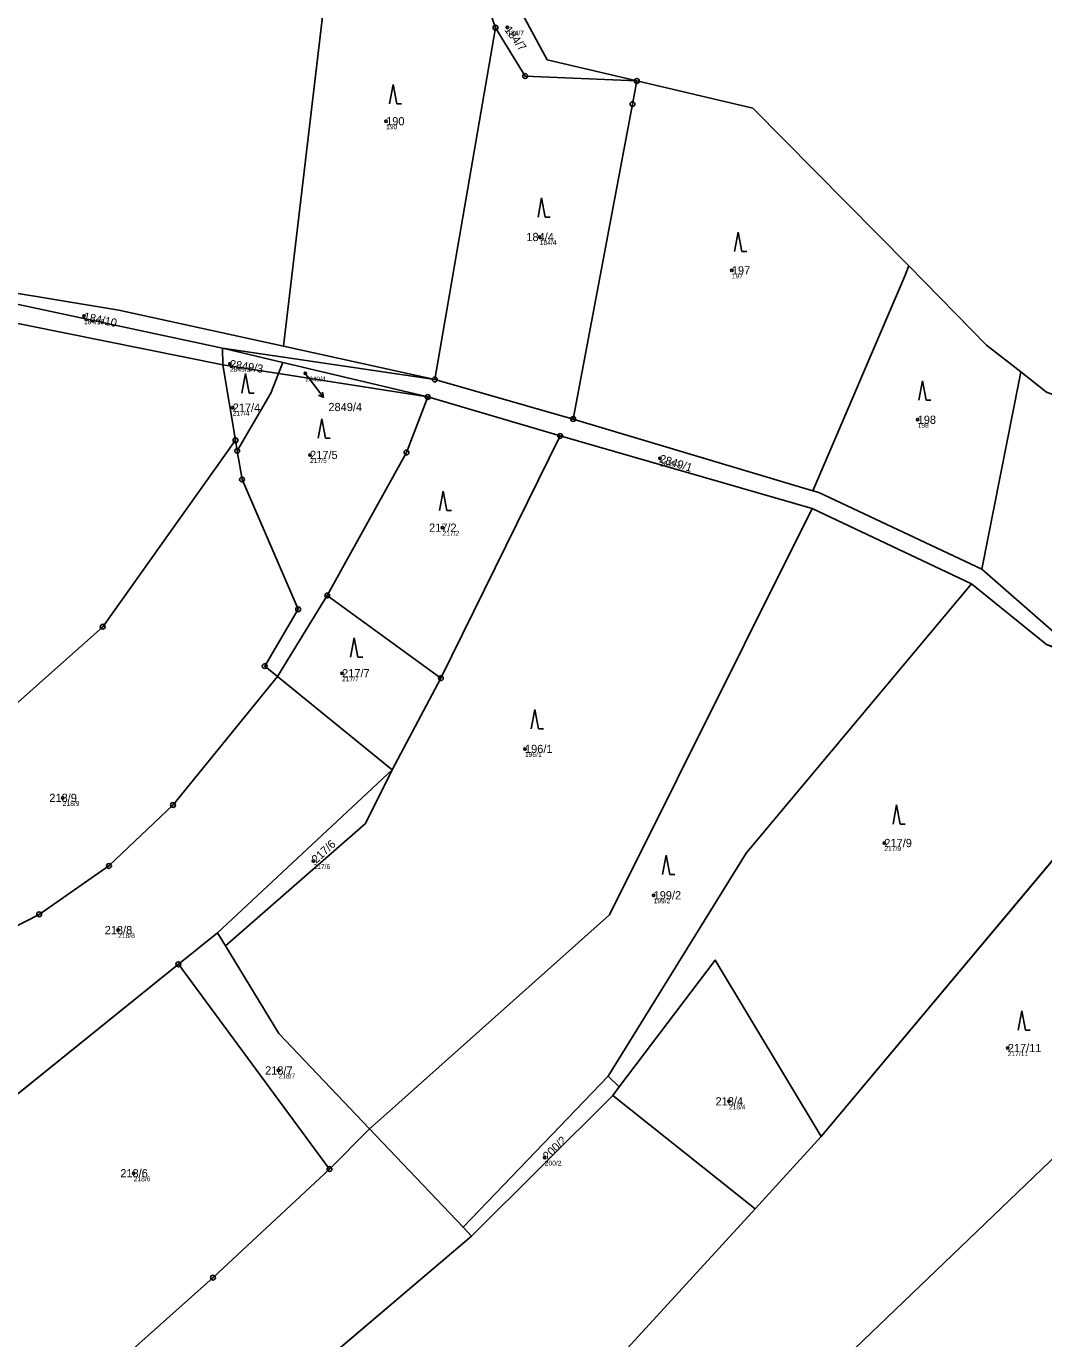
# Model space of a CAD drawing. Extents: x -761891 to -756141, y -1178507 to -1171885.
# Drawn here: x -759830.5 to -759620.2, y -1172636.2 to -1172364.8 of the extents above; entities that cross this region are included whole.
import ezdxf

# ---------------------------------------------------------------- set-up
doc = ezdxf.new("R2010")
doc.units = 0
for name, color, linetype in [('Definiční body', 7, 'Continuous'), ('Hranice parcel', 7, 'Continuous'), ('Parcelní čísla', 7, 'Continuous'), ('Polygon ku', 7, 'Continuous'), ('Polygon parcely', 7, 'Continuous'), ('Pop  PČ popisy', 7, 'Continuous'), ('Značky bodu BP', 7, 'Continuous'), ('Značky kultur', 7, 'Continuous')]:
    doc.layers.add(name, color=color, linetype=linetype)

msp = doc.modelspace()

# ---------------------------------------------------------------- linework, layer by layer
at = {"layer": 'Definiční body'}
for centre in [(-759731.06, -1172365.1), (-759756.09, -1172384.48), (-759724.34, -1172408.41), (-759684.64, -1172415.32), (-759818.55, -1172424.78), (-759788.37, -1172434.62), (-759772.8, -1172436.62), (-759787.81, -1172443.7), (-759646.24, -1172446.2), (-759771.81, -1172453.48), (-759699.51, -1172454.16), (-759744.45, -1172468.51), (-759765.19, -1172498.61), (-759727.39, -1172514.25), (-759822.92, -1172524.37), (-759653.12, -1172533.7), (-759771.1, -1172537.4), (-759700.81, -1172544.51), (-759811.48, -1172551.7), (-759627.61, -1172576.09), (-759778.33, -1172580.72), (-759685.24, -1172587.11), (-759723.3, -1172598.72), (-759808.26, -1172601.98)]:
    msp.add_circle(centre, 0.25, dxfattribs=at)
at = {"layer": 'Hranice parcel'}
for p, q in [((-759777.32, -1172430.99), (-759764.47, -1172322.68)), ((-759733.49, -1172365.15), (-759746.02, -1172437.87)), ((-759704.28, -1172376.16), (-759680.3, -1172381.8)), ((-759680.3, -1172381.8), (-759648.05, -1172414.41)), ((-759648.05, -1172414.41), (-759632, -1172430.78)), ((-759746.02, -1172437.87), (-759777.32, -1172430.99)), ((-759632, -1172430.78), (-759624.92, -1172436.3)), ((-759746.02, -1172437.87), (-759789.88, -1172431.41)), ((-759789.88, -1172431.41), (-759777.47, -1172434.36)), ((-759789.87, -1172434.85), (-759789.88, -1172431.41)), ((-759787.23, -1172450.45), (-759789.87, -1172434.85)), ((-759778.35, -1172436.65), (-759789.87, -1172434.85)), ((-759778.35, -1172436.65), (-759777.47, -1172434.36)), ((-759777.47, -1172434.36), (-759747.49, -1172441.49)), ((-759624.92, -1172436.3), (-759619.58, -1172440.47)), ((-759747.49, -1172441.49), (-759778.35, -1172436.65)), ((-759746.02, -1172437.87), (-759717.44, -1172446.05)), ((-759720.11, -1172449.55), (-759747.49, -1172441.49)), ((-759667.9, -1172460.9), (-759717.44, -1172446.05)), ((-759744.77, -1172499.63), (-759720.11, -1172449.55)), ((-759720.11, -1172449.55), (-759668.06, -1172464.56)), ((-759787.23, -1172450.45), (-759786.87, -1172452.62)), ((-759786.87, -1172452.62), (-759785.86, -1172458.56)), ((-759668.06, -1172464.56), (-759635.09, -1172480.11)), ((-759617.58, -1172490.52), (-759633, -1172477.07)), ((-759778.52, -1172499.29), (-759768.26, -1172482.53)), ((-759768.26, -1172482.53), (-759744.77, -1172499.63)), ((-759635.09, -1172480.11), (-759619.59, -1172492.64)), ((-759778.52, -1172499.29), (-759800.13, -1172525.84)), ((-759778.52, -1172499.29), (-759754.87, -1172518.55)), ((-759744.77, -1172499.63), (-759754.87, -1172518.55)), ((-759666.17, -1172594.4), (-759590.94, -1172504.53)), ((-759754.87, -1172518.55), (-759790.95, -1172552.27)), ((-759790.95, -1172552.27), (-759799.03, -1172558.78)), ((-759789.32, -1172554.94), (-759790.95, -1172552.27)), ((-759799.03, -1172558.78), (-759850.72, -1172600.45)), ((-759799.03, -1172558.78), (-759767.79, -1172601.11)), ((-759740.19, -1172613.15), (-759710.17, -1172581.93)), ((-759707.91, -1172584.14), (-759710.17, -1172581.93)), ((-759707.91, -1172584.14), (-759709.22, -1172585.87)), ((-759709.22, -1172585.87), (-759738.46, -1172614.97)), ((-759679.83, -1172609.32), (-759709.22, -1172585.87)), ((-759759.5, -1172592.82), (-759756.02, -1172589.71)), ((-759767.79, -1172601.11), (-759759.5, -1172592.82)), ((-759740.19, -1172613.15), (-759759.5, -1172592.82)), ((-759679.83, -1172609.32), (-759666.17, -1172594.4)), ((-759707.71, -1172639.76), (-759679.83, -1172609.32)), ((-759738.46, -1172614.97), (-759815.81, -1172680.74)), ((-759738.46, -1172614.97), (-759740.19, -1172613.15))]:
    msp.add_line(p, q, dxfattribs=at)
for points in [[(-759755.03, -1172326.12), (-759739, -1172349.21), (-759733.49, -1172365.15)], [(-759755.03, -1172326.12), (-759736.01, -1172347.23), (-759722.8, -1172371.8), (-759704.28, -1172376.16)], [(-759704.28, -1172376.16), (-759727.35, -1172375.15), (-759733.49, -1172365.15)], [(-759789.87, -1172434.85), (-759854.82, -1172421.78), (-759895.81, -1172404.84), (-759959.63, -1172370.67), (-759972.44, -1172366.75), (-759986.83, -1172368.8)], [(-759954.24, -1172368.88), (-759930.74, -1172375.3), (-759886.04, -1172403.03), (-759847.55, -1172417.52), (-759811.34, -1172423.52), (-759777.32, -1172430.99)], [(-759717.44, -1172446.05), (-759705.18, -1172380.94), (-759704.28, -1172376.16)], [(-759789.88, -1172431.41), (-759853.68, -1172417.78), (-759893.94, -1172401.1)], [(-759667.9, -1172460.9), (-759648.94, -1172416.65), (-759648.05, -1172414.41)], [(-759633, -1172477.07), (-759625.35, -1172438.46), (-759624.92, -1172436.3)], [(-759786.87, -1172452.62), (-759779.92, -1172440.7), (-759778.35, -1172436.65)], [(-759747.49, -1172441.49), (-759751.88, -1172452.97), (-759768.26, -1172482.53)], [(-759881.39, -1172533.97), (-759842.14, -1172513.41), (-759814.67, -1172488.99), (-759787.23, -1172450.45)], [(-759785.86, -1172458.56), (-759774.28, -1172485.39), (-759781.18, -1172497.13), (-759778.52, -1172499.29)], [(-759633, -1172477.07), (-759666.66, -1172461.27), (-759667.9, -1172460.9)], [(-759756.02, -1172589.71), (-759709.93, -1172548.55), (-759668.06, -1172464.56)], [(-759710.17, -1172581.93), (-759681.66, -1172535.81), (-759635.09, -1172480.11)], [(-759543.29, -1172513.46), (-759617.22, -1172597.88), (-759667.62, -1172646.28)], [(-759754.87, -1172518.55), (-759760.34, -1172529.66), (-759789.32, -1172554.94)], [(-759800.13, -1172525.84), (-759813.38, -1172538.44), (-759827.81, -1172548.45), (-759865.62, -1172567.82)], [(-759759.5, -1172592.82), (-759778.24, -1172573.1), (-759789.32, -1172554.94)], [(-759666.17, -1172594.4), (-759688.06, -1172557.89), (-759707.91, -1172584.14)], [(-759827.01, -1172654.98), (-759791.87, -1172623.55), (-759767.79, -1172601.11)]]:
    msp.add_lwpolyline(points, dxfattribs=at)
at = {"layer": 'Polygon ku'}
msp.add_lwpolyline([(-759619.58, -1172440.47), (-759624.92, -1172436.3), (-759632, -1172430.78), (-759648.05, -1172414.41), (-759680.3, -1172381.8), (-759704.28, -1172376.16), (-759722.8, -1172371.8), (-759736.01, -1172347.23)], dxfattribs=at)
at = {"layer": 'Polygon parcely'}
for points in [[(-759845.17, -1172311.45), (-759852.59, -1172301.07), (-759859.52, -1172298.59), (-759861.49, -1172300.88), (-759874.91, -1172300.3), (-759885.62, -1172303.49), (-759891.54, -1172304.72), (-759902.51, -1172307.01), (-759910.5, -1172300.37), (-759922.4, -1172290.49), (-759923.81, -1172276.93), (-759936.31, -1172290.65), (-759968, -1172326.94), (-759954.24, -1172368.88), (-759930.74, -1172375.3), (-759886.04, -1172403.03), (-759847.55, -1172417.52), (-759811.34, -1172423.52), (-759777.32, -1172430.99), (-759764.47, -1172322.68), (-759766.93, -1172321.79), (-759786.69, -1172325.25), (-759829.45, -1172336.62), (-759832.48, -1172331.76)], [(-759746.02, -1172437.87), (-759733.49, -1172365.15), (-759739, -1172349.21), (-759755.03, -1172326.12), (-759764.47, -1172322.68), (-759777.32, -1172430.99)], [(-759739, -1172349.21), (-759733.49, -1172365.15), (-759727.35, -1172375.15), (-759704.28, -1172376.16), (-759722.8, -1172371.8), (-759736.01, -1172347.23), (-759755.03, -1172326.12)], [(-759893.94, -1172401.1), (-759953.49, -1172371.18), (-759954.24, -1172368.88), (-759959.43, -1172366.68), (-759972.71, -1172362.24), (-759989.57, -1172364.54), (-759986.83, -1172368.8), (-759972.44, -1172366.75), (-759959.63, -1172370.67), (-759895.81, -1172404.84), (-759854.82, -1172421.78), (-759789.87, -1172434.85), (-759789.88, -1172431.41), (-759853.68, -1172417.78)], [(-759704.28, -1172376.16), (-759727.35, -1172375.15), (-759733.49, -1172365.15), (-759746.02, -1172437.87), (-759717.44, -1172446.05), (-759705.18, -1172380.94)], [(-759787.23, -1172450.45), (-759789.87, -1172434.85), (-759854.82, -1172421.78), (-759895.81, -1172404.84), (-759959.63, -1172370.67), (-759972.44, -1172366.75), (-759986.83, -1172368.8), (-759948.81, -1172416.64), (-759924, -1172449.88), (-759915.15, -1172464.37), (-759895.65, -1172503.45), (-759881.39, -1172533.97), (-759842.14, -1172513.41), (-759814.67, -1172488.99)], [(-759777.32, -1172430.99), (-759811.34, -1172423.52), (-759847.55, -1172417.52), (-759886.04, -1172403.03), (-759930.74, -1172375.3), (-759954.24, -1172368.88), (-759953.49, -1172371.18), (-759932.8, -1172377.99), (-759893.94, -1172401.1), (-759853.68, -1172417.78), (-759789.88, -1172431.41), (-759746.02, -1172437.87)], [(-759648.94, -1172416.65), (-759648.05, -1172414.41), (-759680.3, -1172381.8), (-759704.28, -1172376.16), (-759705.18, -1172380.94), (-759717.44, -1172446.05), (-759667.9, -1172460.9)], [(-759624.92, -1172436.3), (-759632, -1172430.78), (-759648.05, -1172414.41), (-759648.94, -1172416.65), (-759667.9, -1172460.9), (-759666.66, -1172461.27), (-759633, -1172477.07), (-759625.35, -1172438.46)], [(-759635.09, -1172480.11), (-759619.59, -1172492.64), (-759589.63, -1172502.75), (-759541.49, -1172511.4), (-759503.88, -1172521.69), (-759493.25, -1172521.46), (-759539.7, -1172510.69), (-759588.63, -1172501.97), (-759617.58, -1172490.52), (-759633, -1172477.07), (-759666.66, -1172461.27), (-759667.9, -1172460.9), (-759717.44, -1172446.05), (-759746.02, -1172437.87), (-759789.88, -1172431.41), (-759777.47, -1172434.36), (-759747.49, -1172441.49), (-759720.11, -1172449.55), (-759668.06, -1172464.56)], [(-759777.47, -1172434.36), (-759789.88, -1172431.41), (-759789.87, -1172434.85), (-759778.35, -1172436.65)], [(-759787.23, -1172450.45), (-759786.87, -1172452.62), (-759779.92, -1172440.7), (-759778.35, -1172436.65), (-759789.87, -1172434.85)], [(-759747.49, -1172441.49), (-759777.47, -1172434.36), (-759778.35, -1172436.65)], [(-759564.23, -1172468.04), (-759571.29, -1172466.49), (-759580.31, -1172454.83), (-759619.58, -1172440.47), (-759624.92, -1172436.3), (-759625.35, -1172438.46), (-759633, -1172477.07), (-759617.58, -1172490.52), (-759588.89, -1172500.92), (-759565.58, -1172469.92)], [(-759786.87, -1172452.62), (-759785.86, -1172458.56), (-759774.28, -1172485.39), (-759781.18, -1172497.13), (-759778.52, -1172499.29), (-759768.26, -1172482.53), (-759751.88, -1172452.97), (-759747.49, -1172441.49), (-759778.35, -1172436.65), (-759779.92, -1172440.7)], [(-759768.26, -1172482.53), (-759744.77, -1172499.63), (-759720.11, -1172449.55), (-759747.49, -1172441.49), (-759751.88, -1172452.97)], [(-759754.87, -1172518.55), (-759760.34, -1172529.66), (-759789.32, -1172554.94), (-759778.24, -1172573.1), (-759759.5, -1172592.82), (-759756.02, -1172589.71), (-759709.93, -1172548.55), (-759668.06, -1172464.56), (-759720.11, -1172449.55), (-759744.77, -1172499.63)], [(-759881.39, -1172533.97), (-759865.62, -1172567.82), (-759827.81, -1172548.45), (-759813.38, -1172538.44), (-759800.13, -1172525.84), (-759778.52, -1172499.29), (-759781.18, -1172497.13), (-759774.28, -1172485.39), (-759785.86, -1172458.56), (-759786.87, -1172452.62), (-759787.23, -1172450.45), (-759814.67, -1172488.99), (-759842.14, -1172513.41)], [(-759710.17, -1172581.93), (-759681.66, -1172535.81), (-759635.09, -1172480.11), (-759668.06, -1172464.56), (-759709.93, -1172548.55), (-759756.02, -1172589.71), (-759759.5, -1172592.82), (-759740.19, -1172613.15)], [(-759778.52, -1172499.29), (-759754.87, -1172518.55), (-759744.77, -1172499.63), (-759768.26, -1172482.53)], [(-759619.59, -1172492.64), (-759635.09, -1172480.11), (-759681.66, -1172535.81), (-759710.17, -1172581.93), (-759707.91, -1172584.14), (-759688.06, -1172557.89), (-759666.17, -1172594.4), (-759590.94, -1172504.53)], [(-759827.81, -1172548.45), (-759865.62, -1172567.82), (-759850.72, -1172600.45), (-759799.03, -1172558.78), (-759790.95, -1172552.27), (-759754.87, -1172518.55), (-759778.52, -1172499.29), (-759800.13, -1172525.84), (-759813.38, -1172538.44)], [(-759590.94, -1172504.53), (-759666.17, -1172594.4), (-759679.83, -1172609.32), (-759707.71, -1172639.76), (-759684.95, -1172660.97), (-759683.92, -1172661.93), (-759667.62, -1172646.28), (-759617.22, -1172597.88), (-759543.29, -1172513.46)], [(-759616.82, -1172651.1), (-759587.65, -1172631.2), (-759570.42, -1172638.26), (-759555.63, -1172653.42), (-759573.02, -1172670.15), (-759555.72, -1172680.83), (-759541.87, -1172675.37), (-759519.98, -1172704.24), (-759528.35, -1172727.47), (-759485.83, -1172652.47), (-759488.8, -1172649.87), (-759513.57, -1172628.11), (-759533.09, -1172610.97), (-759552.09, -1172594.29), (-759498.27, -1172527.69), (-759542.23, -1172513.66), (-759543.29, -1172513.46), (-759617.22, -1172597.88), (-759667.62, -1172646.28), (-759640.28, -1172674.87)], [(-759754.87, -1172518.55), (-759790.95, -1172552.27), (-759789.32, -1172554.94), (-759760.34, -1172529.66)], [(-759767.79, -1172601.11), (-759759.5, -1172592.82), (-759778.24, -1172573.1), (-759789.32, -1172554.94), (-759790.95, -1172552.27), (-759799.03, -1172558.78)], [(-759679.83, -1172609.32), (-759666.17, -1172594.4), (-759688.06, -1172557.89), (-759707.91, -1172584.14), (-759709.22, -1172585.87)], [(-759767.79, -1172601.11), (-759799.03, -1172558.78), (-759850.72, -1172600.45), (-759827.01, -1172654.98), (-759791.87, -1172623.55)], [(-759710.17, -1172581.93), (-759740.19, -1172613.15), (-759738.46, -1172614.97), (-759709.22, -1172585.87), (-759707.91, -1172584.14)], [(-759679.83, -1172609.32), (-759709.22, -1172585.87), (-759738.46, -1172614.97), (-759815.81, -1172680.74), (-759799.64, -1172717.93), (-759707.71, -1172639.76)], [(-759738.46, -1172614.97), (-759740.19, -1172613.15), (-759759.5, -1172592.82), (-759767.79, -1172601.11), (-759791.87, -1172623.55), (-759827.01, -1172654.98), (-759815.81, -1172680.74)]]:
    msp.add_lwpolyline(points, close=True, dxfattribs=at)
at = {"layer": 'Pop  PČ popisy'}
for p, q in [((-759772.8, -1172436.62), (-759770.84, -1172439.19)), ((-759770.84, -1172439.19), (-759769.03, -1172441.59)), ((-759769.03, -1172441.59), (-759770.04, -1172441.09)), ((-759769.03, -1172441.59), (-759769.24, -1172440.49))]:
    msp.add_line(p, q, dxfattribs=at)
at = {"layer": 'Značky bodu BP'}
for centre, radius in [((-759733.49, -1172365.15), 0.5), ((-759733.49, -1172365.15), 0.0303), ((-759727.35, -1172375.15), 0.5), ((-759727.35, -1172375.15), 0.0303), ((-759704.28, -1172376.16), 0.5), ((-759704.28, -1172376.16), 0.0303), ((-759705.18, -1172380.94), 0.5), ((-759705.18, -1172380.94), 0.0303), ((-759746.02, -1172437.87), 0.5), ((-759746.02, -1172437.87), 0.0303), ((-759747.49, -1172441.49), 0.5), ((-759747.49, -1172441.49), 0.0303), ((-759717.44, -1172446.05), 0.5), ((-759717.44, -1172446.05), 0.0303), ((-759787.23, -1172450.45), 0.5), ((-759720.11, -1172449.55), 0.5), ((-759720.11, -1172449.55), 0.0303), ((-759786.87, -1172452.62), 0.5), ((-759787.23, -1172450.45), 0.0303), ((-759786.87, -1172452.62), 0.0303), ((-759751.88, -1172452.97), 0.5), ((-759751.88, -1172452.97), 0.0303), ((-759785.86, -1172458.56), 0.5), ((-759785.86, -1172458.56), 0.0303), ((-759768.26, -1172482.53), 0.5), ((-759768.26, -1172482.53), 0.0303), ((-759774.28, -1172485.39), 0.5), ((-759774.28, -1172485.39), 0.0303), ((-759814.67, -1172488.99), 0.5), ((-759814.67, -1172488.99), 0.0303), ((-759781.18, -1172497.13), 0.5), ((-759781.18, -1172497.13), 0.0303), ((-759744.77, -1172499.63), 0.5), ((-759744.77, -1172499.63), 0.0303), ((-759800.13, -1172525.84), 0.5), ((-759800.13, -1172525.84), 0.0303), ((-759813.38, -1172538.44), 0.5), ((-759813.38, -1172538.44), 0.0303), ((-759827.81, -1172548.45), 0.5), ((-759827.81, -1172548.45), 0.0303), ((-759799.03, -1172558.78), 0.5), ((-759799.03, -1172558.78), 0.0303), ((-759767.79, -1172601.11), 0.5), ((-759767.79, -1172601.11), 0.0303), ((-759791.87, -1172623.55), 0.5), ((-759791.87, -1172623.55), 0.0303)]:
    msp.add_circle(centre, radius, dxfattribs=at)
at = {"layer": 'Značky kultur'}
for p, q in [((-759754.66, -1172376.89), (-759755.41, -1172380.89)), ((-759753.91, -1172380.89), (-759754.66, -1172376.89)), ((-759753.91, -1172380.89), (-759752.91, -1172380.89)), ((-759723.95, -1172400.32), (-759724.7, -1172404.32)), ((-759723.2, -1172404.32), (-759723.95, -1172400.32)), ((-759723.2, -1172404.32), (-759722.2, -1172404.32)), ((-759683.32, -1172407.45), (-759684.07, -1172411.45)), ((-759682.57, -1172411.45), (-759683.32, -1172407.45)), ((-759682.57, -1172411.45), (-759681.57, -1172411.45)), ((-759785.14, -1172436.67), (-759785.89, -1172440.67)), ((-759784.39, -1172440.67), (-759785.14, -1172436.67)), ((-759645.23, -1172438.18), (-759645.98, -1172442.18)), ((-759644.48, -1172442.18), (-759645.23, -1172438.18)), ((-759784.39, -1172440.67), (-759783.39, -1172440.67)), ((-759644.48, -1172442.18), (-759643.48, -1172442.18)), ((-759769.38, -1172445.99), (-759770.13, -1172449.99)), ((-759768.63, -1172449.99), (-759769.38, -1172445.99)), ((-759768.63, -1172449.99), (-759767.63, -1172449.99)), ((-759744.31, -1172460.93), (-759745.06, -1172464.93)), ((-759743.56, -1172464.93), (-759744.31, -1172460.93)), ((-759743.56, -1172464.93), (-759742.56, -1172464.93)), ((-759762.68, -1172491.3), (-759763.43, -1172495.3)), ((-759761.93, -1172495.3), (-759762.68, -1172491.3)), ((-759761.93, -1172495.3), (-759760.93, -1172495.3)), ((-759725.34, -1172506.1), (-759726.09, -1172510.1)), ((-759724.59, -1172510.1), (-759725.34, -1172506.1)), ((-759724.59, -1172510.1), (-759723.59, -1172510.1)), ((-759650.58, -1172525.8), (-759651.33, -1172529.8)), ((-759649.83, -1172529.8), (-759650.58, -1172525.8)), ((-759649.83, -1172529.8), (-759648.83, -1172529.8)), ((-759698.19, -1172536.24), (-759698.94, -1172540.24)), ((-759697.44, -1172540.24), (-759698.19, -1172536.24)), ((-759697.44, -1172540.24), (-759696.44, -1172540.24)), ((-759624.73, -1172568.41), (-759625.48, -1172572.41)), ((-759623.98, -1172572.41), (-759624.73, -1172568.41)), ((-759623.98, -1172572.41), (-759622.98, -1172572.41))]:
    msp.add_line(p, q, dxfattribs=at)

# ---------------------------------------------------------------- texts
at = {"layer": 'Definiční body'}
for s, p in [('184/7', (-759731.06, -1172366.76)), ('190', (-759756.09, -1172386.14)), ('184/4', (-759724.34, -1172410.07)), ('197', (-759684.64, -1172416.98)), ('184/10', (-759818.55, -1172426.44)), ('2849/3', (-759788.37, -1172436.28)), ('2849/4', (-759772.8, -1172438.28)), ('217/4', (-759787.81, -1172445.36)), ('198', (-759646.24, -1172447.86)), ('217/5', (-759771.81, -1172455.14)), ('2849/1', (-759699.51, -1172455.82)), ('217/2', (-759744.45, -1172470.17)), ('217/7', (-759765.19, -1172500.27)), ('196/1', (-759727.39, -1172515.91)), ('218/9', (-759822.92, -1172526.03)), ('217/9', (-759653.12, -1172535.36)), ('217/6', (-759771.1, -1172539.06)), ('199/2', (-759700.81, -1172546.17)), ('218/8', (-759811.48, -1172553.36)), ('217/11', (-759627.61, -1172577.75)), ('218/7', (-759778.33, -1172582.38)), ('218/4', (-759685.24, -1172588.77)), ('200/2', (-759723.3, -1172600.38)), ('218/6', (-759808.26, -1172603.64))]:
    msp.add_text(s, height=1, dxfattribs=at).set_placement(p)
at = {"layer": 'Parcelní čísla'}
for s, rotation, p in [('184/7', 307, (-759731.74, -1172365.61)), ('184/10', 348, (-759818.73, -1172425.61)), ('2849/3', 351, (-759788.5, -1172435.46)), ('2849/1', 343, (-759699.76, -1172454.97)), ('217/6', 43, (-759770.52, -1172538.02)), ('200/2', 44, (-759722.71, -1172599.33))]:
    msp.add_text(s, height=1.7, rotation=rotation, dxfattribs=at).set_placement(p)
for s, p in [('190', (-759756.09, -1172385.33)), ('184/4', (-759727.11, -1172409.26)), ('197', (-759684.64, -1172416.17)), ('217/4', (-759787.81, -1172444.55)), ('2849/4', (-759768.02, -1172444.41)), ('198', (-759646.24, -1172447.05)), ('217/5', (-759771.81, -1172454.33)), ('217/2', (-759747.22, -1172469.36)), ('217/7', (-759765.19, -1172499.46)), ('196/1', (-759727.39, -1172515.1)), ('218/9', (-759825.69, -1172525.22)), ('217/9', (-759653.12, -1172534.55)), ('199/2', (-759700.81, -1172545.36)), ('218/8', (-759814.25, -1172552.55)), ('217/11', (-759627.61, -1172576.94)), ('218/7', (-759781.1, -1172581.57)), ('218/4', (-759688.01, -1172587.96)), ('218/6', (-759811.03, -1172602.83))]:
    msp.add_text(s, height=1.7, dxfattribs=at).set_placement(p)

doc.saveas('drawing.dxf')
